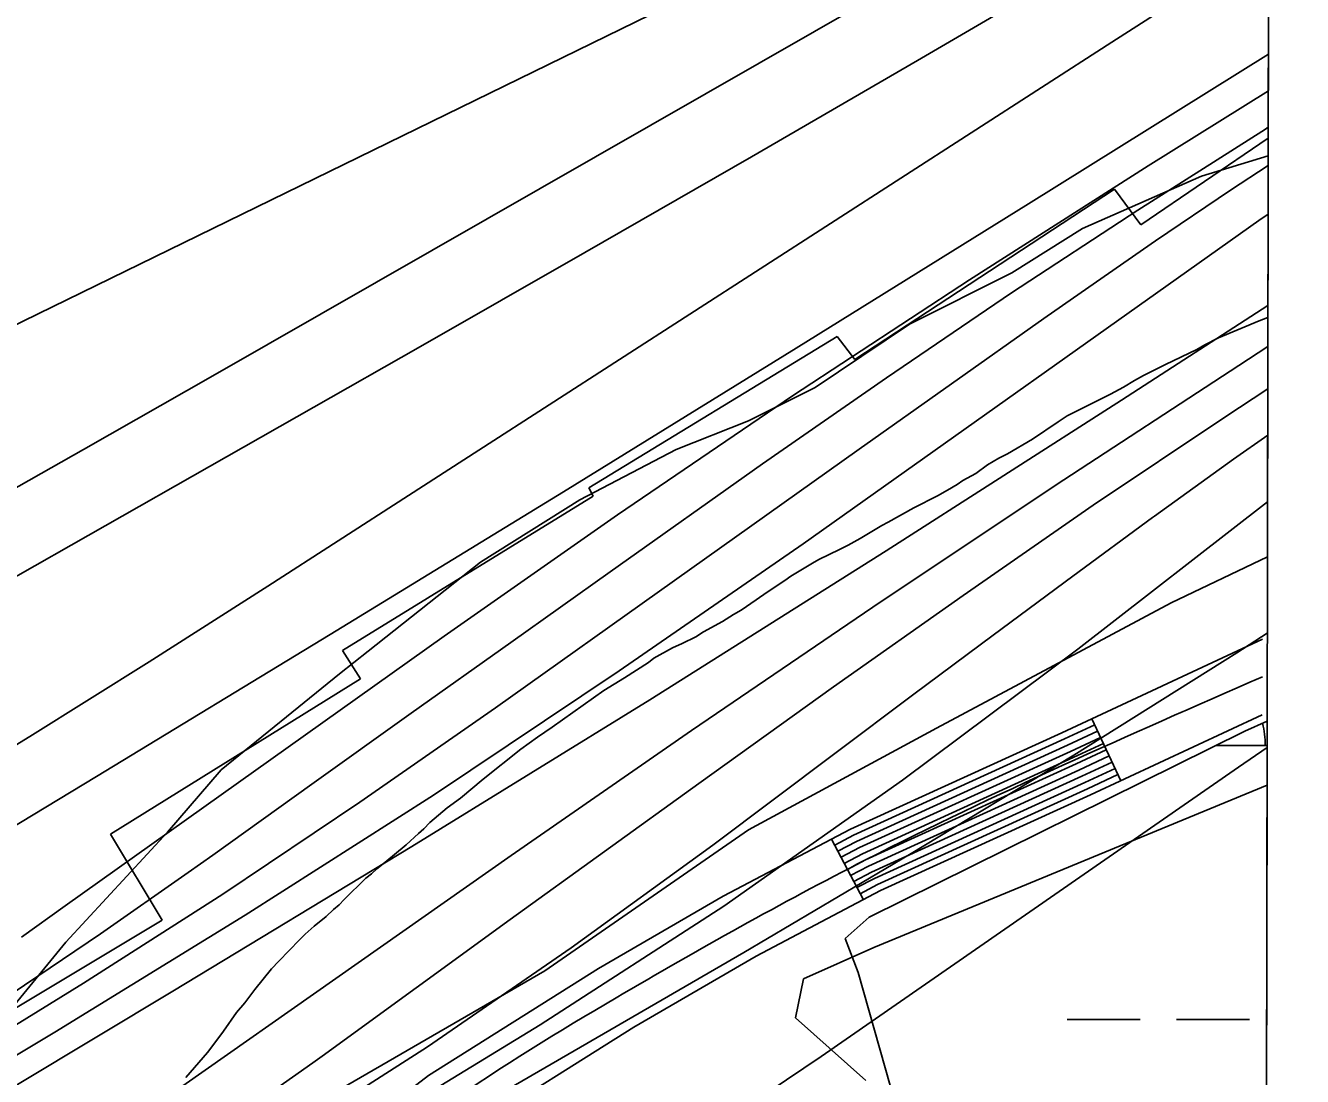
# Model space of a CAD drawing. Extents: x 3177185 to 3215018, y 812988 to 838321.
# Drawn here: x 3212242 to 3212802, y 828174 to 828634 of the extents above; entities that cross this region are included whole.
import ezdxf

# ---------------------------------------------------------------- set-up
doc = ezdxf.new("R2010")
doc.units = 0
for name, color, linetype in [('V-GRID-FRAM', 7, 'Continuous'), ('V-RIVR-EDGE', 7, 'Continuous'), ('V-ROAD-CNTR', 7, 'Continuous'), ('V-RRAP-RVMT', 7, 'Continuous'), ('V-SITE-VEGE', 7, 'Continuous'), ('V-TOPO-DPTH', 7, 'Continuous'), ('V-TOPO-MAJR', 7, 'Continuous'), ('V-TOPO-MINR', 7, 'Continuous'), ('V-TOPO-WATR', 7, 'Continuous'), ('V-WETL-SWMP', 7, 'Continuous')]:
    doc.layers.add(name, color=color, linetype=linetype)

msp = doc.modelspace()

# ---------------------------------------------------------------- linework, layer by layer
at = {"layer": 'V-GRID-FRAM'}
msp.add_lwpolyline([(3181402.42, 836586.07), (3212801.61, 836513), (3212767.22, 818326.14), (3181352.16, 818399.25), (3181402.42, 836586.07)], dxfattribs=at)
at = {"layer": 'V-RIVR-EDGE'}
msp.add_lwpolyline([(3212223.98, 828189.25), (3212259.73, 828232.63), (3212304.18, 828280.77), (3212327.72, 828308.1), (3212379.55, 828350.14), (3212392.18, 828360.1), (3212441.4, 828399.1), (3212484.93, 828426.38), (3212527.15, 828448.44), (3212558.92, 828460.97), (3212588.08, 828475.68), (3212629.44, 828503.39), (3212674.27, 828525.89), (3212705.18, 828545.37), (3212757.4, 828568.28), (3212786.6, 828577.13)], dxfattribs=at)
at = {"layer": 'V-ROAD-CNTR'}
for p, q in [((3212722, 828303.31), (3212709.31, 828330.49)), ((3212609.19, 828251.17), (3212595.23, 828277.72))]:
    msp.add_line(p, q, dxfattribs=at)
for points in [[(3212784.07, 828365.37), (3212696.14, 828324.35), (3212603.54, 828282.09), (3212547.68, 828252.73), (3212493.09, 828221.04), (3212418.6, 828174.08), (3212383.01, 828146.74), (3212350.05, 828115.45), (3212312.82, 828068.01), (3212278.13, 828020.91), (3212240.52, 827976.08)], [(3212784.01, 828332.24), (3212708.71, 828297.11), (3212616.76, 828255.15), (3212562.19, 828226.47), (3212508.63, 828195.37), (3212435.78, 828149.45), (3212402.52, 828123.91), (3212372.3, 828095.2), (3212336.71, 828049.85), (3212301.72, 828002.35), (3212263.18, 827956.42), (3212222.82, 827911.45), (3212197.48, 827887.98), (3212182.94, 827877.35), (3212167.59, 827868.11), (3212118.19, 827844.19), (3212067.49, 827824.9), (3211995.6, 827801.5), (3211924.22, 827778.03), (3211838.31, 827748.76), (3211752.55, 827719.15), (3211712.45, 827704.62)], [(3212710.58, 828327.77), (3212697.4, 828321.62), (3212604.86, 828279.4), (3212596.62, 828275.07)], [(3212711.85, 828325.05), (3212698.65, 828318.9), (3212606.19, 828276.7), (3212598.02, 828272.41)], [(3212713.12, 828322.34), (3212699.91, 828316.17), (3212607.51, 828274.01), (3212599.41, 828269.76)], [(3212714.38, 828319.62), (3212701.17, 828313.45), (3212608.83, 828271.32), (3212600.81, 828267.1)], [(3212715.65, 828316.9), (3212702.42, 828310.73), (3212610.15, 828268.62), (3212602.2, 828264.44)], [(3212716.92, 828314.18), (3212703.68, 828308), (3212611.47, 828265.93), (3212603.6, 828261.79)], [(3212718.19, 828311.46), (3212704.94, 828305.28), (3212612.79, 828263.23), (3212605, 828259.13)], [(3212719.46, 828308.74), (3212706.19, 828302.55), (3212614.12, 828260.54), (3212606.39, 828256.48)], [(3212720.73, 828306.02), (3212707.45, 828299.83), (3212615.44, 828257.84), (3212607.79, 828253.82)]]:
    msp.add_lwpolyline(points, dxfattribs=at)
msp.add_spline([(3212784.04, 828348.86), (3212610.15, 828268.62), (3212500.86, 828208.2), (3212361.17, 828105.33), (3212289.92, 828011.63), (3212212.12, 827921.98), (3212160.44, 827881.32), (3212062.5, 827839.05), (3211919.46, 827792.25), (3211747.55, 827733.29), (3211657.99, 827699.93), (3211560.1, 827656.66), (3211363.42, 827587.05), (3211182.05, 827518.61), (3211077.49, 827480.62), (3210925.45, 827421.96), (3210802.69, 827370.03), (3210708.58, 827361.3), (3210560.17, 827356.57), (3210440.78, 827364.32), (3210309.26, 827359.73), (3210189.72, 827358.08), (3210079.22, 827334.44), (3209938.5, 827302.26)], degree=3, dxfattribs=at)
at = {"layer": 'V-RRAP-RVMT'}
for p, q in [((3212787.45, 829023.46), (3212786.62, 828584.9)), ((3212786.62, 828584.9), (3212730.79, 828546.96)), ((3212719.2, 828562.6), (3212605.51, 828487.96)), ((3212730.79, 828546.96), (3212719.2, 828562.6)), ((3212597.75, 828498.04), (3212488.85, 828431.68)), ((3212605.51, 828487.96), (3212597.75, 828498.04)), ((3212488.85, 828431.68), (3212490.82, 828428.01)), ((3212490.82, 828428.01), (3212380.95, 828360.37)), ((3212380.95, 828360.37), (3212388.88, 828347.91)), ((3212388.88, 828347.91), (3212279.26, 828279.93)), ((3212279.26, 828279.93), (3212301.94, 828242.2)), ((3212301.94, 828242.2), (3212188.19, 828174.23))]:
    msp.add_line(p, q, dxfattribs=at)
at = {"layer": 'V-SITE-VEGE'}
for p, q in [((3212782.57, 828504.87), (3212764.75, 828497.36)), ((3212786.47, 828506.32), (3212782.57, 828504.87)), ((3212786.27, 828401.5), (3212786.47, 828506.32)), ((3212758.77, 828494.34), (3212755.39, 828492.37)), ((3212764.75, 828497.36), (3212758.77, 828494.34)), ((3212755.39, 828492.37), (3212741.6, 828485.79)), ((3212741.6, 828485.79), (3212731.98, 828480.93)), ((3212723.14, 828475.81), (3212717.42, 828472.66)), ((3212727.95, 828478.7), (3212723.14, 828475.81)), ((3212731.98, 828480.93), (3212727.95, 828478.7)), ((3212717.42, 828472.66), (3212698.57, 828463.19)), ((3212694.54, 828460.57), (3212683.36, 828452.96)), ((3212698.57, 828463.19), (3212694.54, 828460.57)), ((3212683.36, 828452.96), (3212672.31, 828446.53)), ((3212668.54, 828444.68), (3212663.6, 828441.8)), ((3212672.31, 828446.53), (3212668.54, 828444.68)), ((3212658.41, 828437.99), (3212652.82, 828434.84)), ((3212663.6, 828441.8), (3212658.41, 828437.99)), ((3212650.22, 828433.14), (3212646.06, 828430.64)), ((3212652.82, 828434.84), (3212650.22, 828433.14)), ((3212641.64, 828428.15), (3212631.24, 828422.89)), ((3212646.06, 828430.64), (3212641.64, 828428.15)), ((3212631.24, 828422.89), (3212620.06, 828416.58)), ((3212617.33, 828415.14), (3212607.84, 828409.49)), ((3212620.06, 828416.58), (3212617.33, 828415.14)), ((3212607.84, 828409.49), (3212602.51, 828406.6)), ((3212598.74, 828404.63), (3212589.63, 828400.29)), ((3212602.51, 828406.6), (3212598.74, 828404.63)), ((3212586.9, 828398.71), (3212580.27, 828394.78)), ((3212589.63, 828400.29), (3212586.9, 828398.71)), ((3212744.12, 828381.33), (3212786.27, 828401.5)), ((3212577.41, 828392.94), (3212574.81, 828391.1)), ((3212580.27, 828394.78), (3212577.41, 828392.94)), ((3212574.81, 828391.1), (3212567.02, 828385.99)), ((3212562.21, 828382.58), (3212555.58, 828378.11)), ((3212567.02, 828385.99), (3212562.21, 828382.58)), ((3212641.2, 828326.41), (3212744.12, 828381.33)), ((3212552.21, 828376.15), (3212547.4, 828373.13)), ((3212555.58, 828378.11), (3212552.21, 828376.15)), ((3212547.4, 828373.13), (3212539.08, 828368.53)), ((3212535.7, 828366.43), (3212529.72, 828363.41)), ((3212539.08, 828368.53), (3212535.7, 828366.43)), ((3212525.55, 828361.56), (3212517.36, 828357.09)), ((3212529.72, 828363.41), (3212525.55, 828361.56)), ((3212515.03, 828355.13), (3212504.5, 828348.44)), ((3212517.36, 828357.09), (3212515.03, 828355.13)), ((3212504.5, 828348.44), (3212495.4, 828342.93)), ((3212495.4, 828342.93), (3212472.79, 828326.8)), ((3212472.79, 828326.8), (3212466.43, 828322.47)), ((3212558.85, 828281.79), (3212641.2, 828326.41)), ((3212466.43, 828322.47), (3212459.02, 828317.09)), ((3212459.02, 828317.09), (3212442.53, 828303.99)), ((3212442.53, 828303.99), (3212432.66, 828295.73)), ((3212786.08, 828301.43), (3212613.75, 828230.31)), ((3212779.59, 824867.35), (3212786.08, 828301.43)), ((3212426.82, 828291.41), (3212419.16, 828284.99)), ((3212432.66, 828295.73), (3212426.82, 828291.41)), ((3212414.22, 828280.27), (3212408.9, 828275.3)), ((3212416.56, 828282.24), (3212414.22, 828280.27)), ((3212419.16, 828284.99), (3212416.56, 828282.24)), ((3212469.65, 828220), (3212558.85, 828281.79)), ((3212408.9, 828275.3), (3212399.42, 828267.44)), ((3212395.92, 828264.69), (3212393.58, 828262.59)), ((3212399.42, 828267.44), (3212395.92, 828264.69)), ((3212391.11, 828260.63), (3212381.64, 828251.33)), ((3212393.58, 828262.59), (3212391.11, 828260.63)), ((3212376.97, 828246.88), (3212373.72, 828243.87)), ((3212379.44, 828248.98), (3212376.97, 828246.88)), ((3212381.64, 828251.33), (3212379.44, 828248.98)), ((3212373.72, 828243.87), (3212368.53, 828239.55)), ((3212364.64, 828236.14), (3212362.04, 828233.65)), ((3212368.53, 828239.55), (3212364.64, 828236.14)), ((3212362.04, 828233.65), (3212352.96, 828224.23)), ((3212613.75, 828230.31), (3212582.88, 828216.57)), ((3212352.96, 828224.23), (3212349.85, 828220.83)), ((3212349.85, 828220.83), (3212342.46, 828211.8)), ((3212380.45, 828168.52), (3212469.65, 828220)), ((3212582.88, 828216.57), (3212579.44, 828199.41)), ((3212342.46, 828211.8), (3212338.18, 828206.05)), ((3212334.55, 828201.73), (3212328.85, 828193.63)), ((3212338.18, 828206.05), (3212334.55, 828201.73)), ((3212579.44, 828199.41), (3212610.32, 828171.95)), ((3212328.85, 828193.63), (3212324.58, 828187.88)), ((3212324.58, 828187.88), (3212321.73, 828184.21)), ((3212321.73, 828184.21), (3212312.26, 828173.22))]:
    msp.add_line(p, q, dxfattribs=at)
at = {"layer": 'V-TOPO-DPTH'}
for points in [[(3211309.93, 827985), (3211426.4, 828026.28), (3211542.26, 828069.14), (3211657.22, 828114.38), (3211771.57, 828161.21), (3211947.63, 828235.42), (3211973.28, 828246.77), (3211998.63, 828258.72), (3212023.54, 828271.55), (3212048.17, 828284.98), (3212414.14, 828493.05), (3212487.2, 828534.79), (3212560.14, 828576.73), (3212632.9, 828618.97), (3212705.54, 828661.42), (3212786.85, 828709.16), (3212788.16, 829398.75)], [(3212786.78, 828670.84), (3212786.85, 828709.16), (3212705.54, 828661.42), (3212632.9, 828618.97), (3212560.14, 828576.73), (3212487.2, 828534.79), (3212414.14, 828493.05), (3212048.17, 828284.98), (3212023.54, 828271.55), (3211998.63, 828258.72), (3211973.28, 828246.77), (3211947.63, 828235.42), (3211771.57, 828161.21), (3211657.22, 828114.38), (3211542.26, 828069.14), (3211426.4, 828026.28), (3211309.93, 827985)], [(3212786.78, 828670.84), (3212786.69, 828621.67)], [(3211405.56, 827960.81), (3211468.41, 827982.9), (3211531.25, 828004.99), (3211594.1, 828027.07), (3211656.94, 828049.15), (3211713.37, 828068.98), (3211767.14, 828088.41), (3211820.65, 828108.48), (3211873.8, 828129.5), (3211926.71, 828151.16), (3212008.09, 828185.34), (3212020, 828190.63), (3212031.74, 828196.25), (3212043.24, 828202.35), (3212054.58, 828208.78), (3212138.3, 828258.58), (3212191.21, 828290.43), (3212243.87, 828322.66), (3212296.19, 828355.45), (3212348.28, 828388.63), (3212718.13, 828627), (3212738.38, 828640.01)], [(3211405.56, 827960.81), (3211468.41, 827982.9), (3211531.25, 828004.99), (3211594.1, 828027.07), (3211656.94, 828049.15), (3211713.37, 828068.98), (3211767.14, 828088.41), (3211820.65, 828108.48), (3211873.8, 828129.5), (3211926.71, 828151.16), (3212008.09, 828185.34), (3212020, 828190.63), (3212031.74, 828196.25), (3212043.24, 828202.35), (3212054.58, 828208.78), (3212138.3, 828258.58), (3212191.21, 828290.43), (3212243.87, 828322.66), (3212296.19, 828355.45), (3212348.28, 828388.63), (3212718.13, 828627), (3212738.38, 828640.01)], [(3211358.7, 827897.06), (3211474.76, 827938.54), (3211590.28, 827981.46), (3211704.98, 828026.53), (3211819.14, 828073.02), (3211994.06, 828146.18), (3212020.06, 828157.74), (3212045.67, 828170.04), (3212070.71, 828183.47), (3212095.37, 828197.65), (3212273.17, 828305.17), (3212375.58, 828367.39), (3212477.81, 828429.9), (3212579.78, 828492.85), (3212681.58, 828556.07), (3212786.69, 828621.67), (3212786.63, 828589.71)], [(3212786.69, 828621.67), (3212681.58, 828556.07), (3212579.78, 828492.85), (3212477.81, 828429.9), (3212375.58, 828367.39), (3212273.17, 828305.17), (3212095.37, 828197.65), (3212070.71, 828183.47), (3212045.67, 828170.04), (3212020.06, 828157.74), (3211994.06, 828146.18), (3211819.14, 828073.02), (3211704.98, 828026.53), (3211590.28, 827981.46), (3211474.76, 827938.54), (3211358.7, 827897.06)], [(3212786.63, 828589.71), (3212785.37, 828588.92), (3212729.51, 828553.35), (3212674.08, 828517.13), (3212619.29, 828479.95), (3212564.93, 828442.13), (3212498.25, 828394.88), (3212454.65, 828363.93), (3212411.08, 828332.93), (3212367.56, 828301.87), (3212324.07, 828270.76), (3212313.33, 828263.06), (3212274.92, 828236.25), (3212236.1, 828210.07)], [(3212236.1, 828210.07), (3212274.92, 828236.25), (3212313.33, 828263.06), (3212324.07, 828270.76), (3212367.56, 828301.87), (3212411.08, 828332.93), (3212454.65, 828363.93), (3212498.25, 828394.88), (3212564.93, 828442.13), (3212619.29, 828479.95), (3212674.08, 828517.13), (3212729.51, 828553.35), (3212785.37, 828588.92), (3212786.63, 828589.71), (3212786.56, 828551.59)], [(3212786.56, 828551.59), (3212782.55, 828548.76), (3212582.77, 828407.17), (3212502.23, 828351.47), (3212420.87, 828297.01), (3212338.29, 828244.43), (3212254.89, 828193.1), (3212123.59, 828114.35), (3212105.03, 828103.73), (3212086.19, 828093.63), (3212066.96, 828084.32), (3212047.46, 828075.54), (3211905.03, 828014.9), (3211813.76, 827977.1), (3211722.02, 827940.52), (3211629.57, 827905.76), (3211536.65, 827872.22), (3211263.28, 827776.59)], [(3211263.28, 827776.59), (3211536.65, 827872.22), (3211629.57, 827905.76), (3211722.02, 827940.52), (3211813.76, 827977.1), (3211905.03, 828014.9), (3212047.46, 828075.54), (3212066.96, 828084.32), (3212086.19, 828093.63), (3212105.03, 828103.73), (3212123.59, 828114.35), (3212254.89, 828193.1), (3212338.29, 828244.43), (3212420.87, 828297.01), (3212502.23, 828351.47), (3212582.77, 828407.17), (3212782.55, 828548.76), (3212786.56, 828551.59)], [(3212786.56, 828551.59), (3212786.45, 828493.57), (3212773.67, 828485.31), (3212693.27, 828432.67), (3212613.27, 828379.43), (3212533.89, 828325.29), (3212454.91, 828270.54), (3212234.18, 828115.68)]]:
    msp.add_lwpolyline(points, dxfattribs=at)
at = {"layer": 'V-TOPO-MAJR'}
for points in [[(3211405.88, 828077.14), (3211522.79, 828118.52), (3211572.87, 828136.16), (3211622.99, 828153.7), (3211673.15, 828171.09), (3211723.36, 828188.38), (3211742.52, 828194.95), (3211783, 828209.3), (3211823.28, 828224.21), (3211863.23, 828239.95), (3211902.98, 828256.25), (3211964.27, 828282.14), (3211973.14, 828286.05), (3211981.92, 828290.14), (3211990.57, 828294.51), (3211999.13, 828299.06), (3212096.49, 828352.78), (3212153.59, 828384.47), (3212210.58, 828416.33), (3212267.43, 828448.47), (3212324.17, 828480.78), (3212779.67, 828741.62), (3212786.92, 828745.76)], [(3211398.27, 827724.98), (3211421.7, 827731.58), (3211534.57, 827762.85), (3211613.87, 827786.66), (3211692.38, 827812.69), (3211769.71, 827842.04), (3211846.24, 827873.62), (3212092.65, 827981.5), (3212113.98, 827991.28), (3212135.05, 828001.54), (3212155.76, 828012.53), (3212176.22, 828024.01), (3212385.79, 828146.37), (3212467.62, 828196.34), (3212548.02, 828248.41), (3212626.31, 828303.61), (3212703.18, 828360.91), (3212786.32, 828425.48)]]:
    msp.add_lwpolyline(points, dxfattribs=at)
at = {"layer": 'V-TOPO-MINR'}
for points in [[(3211054.6, 827996.22), (3211471.39, 828164.14), (3211550.28, 828196.12), (3211629.09, 828228.31), (3211707.75, 828260.84), (3211786.33, 828293.58), (3211906.8, 828344.07), (3211925, 828351.89), (3211943.12, 828359.92), (3211961.09, 828368.25), (3211978.97, 828376.8), (3212566.85, 828664.07), (3212609.98, 828685.56), (3212652.86, 828707.5), (3212695.4, 828730.1), (3212737.71, 828753.15), (3212786.99, 828780.5)], [(3211309.93, 827985), (3211426.4, 828026.28), (3211542.26, 828069.14), (3211657.22, 828114.38), (3211771.57, 828161.21), (3211947.63, 828235.42), (3211973.28, 828246.77), (3211998.63, 828258.72), (3212023.54, 828271.55), (3212048.17, 828284.98), (3212414.14, 828493.05), (3212487.2, 828534.79), (3212560.14, 828576.73), (3212632.9, 828618.97), (3212705.54, 828661.42), (3212786.85, 828709.16)], [(3211405.56, 827960.81), (3211468.41, 827982.9), (3211531.25, 828004.99), (3211594.1, 828027.07), (3211656.94, 828049.15), (3211713.37, 828068.98), (3211767.14, 828088.41), (3211820.65, 828108.48), (3211873.8, 828129.5), (3211926.71, 828151.16), (3212008.09, 828185.34), (3212020, 828190.63), (3212031.74, 828196.25), (3212043.24, 828202.35), (3212054.58, 828208.78), (3212138.3, 828258.58), (3212191.21, 828290.43), (3212243.87, 828322.66), (3212296.19, 828355.45), (3212348.28, 828388.63), (3212718.13, 828627), (3212738.38, 828640.01)], [(3211358.7, 827897.06), (3211474.76, 827938.54), (3211590.28, 827981.46), (3211704.98, 828026.53), (3211819.14, 828073.02), (3211994.06, 828146.18), (3212020.06, 828157.74), (3212045.67, 828170.04), (3212070.71, 828183.47), (3212095.37, 828197.65), (3212273.17, 828305.17), (3212375.58, 828367.39), (3212477.81, 828429.9), (3212579.78, 828492.85), (3212681.58, 828556.07), (3212786.69, 828621.67)], [(3212240.21, 828234.72), (3212259.44, 828248.45), (3212425.46, 828366.73), (3212501.49, 828419.86), (3212578.15, 828472.06), (3212655.74, 828522.85), (3212733.95, 828572.72), (3212786.66, 828605.65)], [(3212236.1, 828210.07), (3212274.92, 828236.25), (3212313.33, 828263.06), (3212324.07, 828270.76), (3212367.56, 828301.87), (3212411.08, 828332.93), (3212454.65, 828363.93), (3212498.25, 828394.88), (3212564.93, 828442.13), (3212619.29, 828479.95), (3212674.08, 828517.13), (3212729.51, 828553.35), (3212785.37, 828588.92), (3212786.63, 828589.71)], [(3212205.83, 828176.68), (3212267.45, 828214.64), (3212328.46, 828253.56), (3212388.53, 828293.92), (3212447.97, 828335.22), (3212526.39, 828391.11), (3212566.82, 828419.88), (3212607.29, 828448.6), (3212647.8, 828477.26), (3212688.34, 828505.88), (3212704.56, 828517.32), (3212737.19, 828539.91), (3212770.07, 828562.14), (3212786.6, 828572.92)], [(3211398.94, 827805.63), (3211516.03, 827847.73), (3211632.51, 827891.39), (3211748.09, 827937.39), (3211863.06, 827984.96), (3212042.41, 828061.3), (3212067, 828072.37), (3212091.25, 828084.11), (3212115, 828096.83), (3212138.41, 828110.22), (3212306.61, 828211.05), (3212411.3, 828274.55), (3212515.54, 828338.76), (3212619.12, 828404.05), (3212722.26, 828470.04), (3212786.48, 828511.6)], [(3212234.18, 828115.68), (3212454.91, 828270.54), (3212533.89, 828325.29), (3212613.27, 828379.43), (3212693.27, 828432.67), (3212773.67, 828485.31), (3212786.45, 828493.57)], [(3212206.08, 828073.94), (3212247.47, 828098.95), (3212288.33, 828124.78), (3212328.39, 828151.83), (3212367.91, 828179.7), (3212372.02, 828182.69), (3212413.23, 828212.62), (3212454.47, 828242.5), (3212495.78, 828272.3), (3212537.13, 828302.04), (3212596.14, 828344.4), (3212652.85, 828384.49), (3212709.94, 828424.02), (3212767.6, 828462.71), (3212786.41, 828475.06)], [(3212157.51, 828029.33), (3212288.11, 828105.58), (3212353.63, 828145.38), (3212418.16, 828186.66), (3212481.21, 828230.16), (3212543.28, 828275.15), (3212596.65, 828315.26), (3212631.34, 828341.24), (3212666.09, 828367.14), (3212700.93, 828392.92), (3212735.84, 828418.61), (3212736.7, 828419.25), (3212771.43, 828444.26), (3212786.37, 828454.75)], [(3211385.7, 827690.07), (3211476.59, 827715.69), (3211566.47, 827744.2), (3211654.86, 827777.06), (3211742.26, 827812.81), (3212086.37, 827963.46), (3212114.08, 827976.15), (3212141.48, 827989.45), (3212168.41, 828003.68), (3212195.04, 828018.51), (3212556.79, 828228.11), (3212629.37, 828270.96), (3212701.46, 828314.59), (3212772.83, 828359.39), (3212786.21, 828367.99)], [(3211410.31, 827632.21), (3211446.33, 827644.37), (3211482.37, 827656.49), (3211518.43, 827668.53), (3211554.5, 827680.53), (3211671, 827719.16), (3211756.69, 827749.22), (3211841.62, 827781.21), (3211925.4, 827816.09), (3212008.41, 827852.91), (3212148.6, 827917.99), (3212160.87, 827923.86), (3212173.03, 827929.93), (3212185.05, 827936.28), (3212196.97, 827942.83), (3212315.08, 828009.6), (3212385.39, 828050.62), (3212454.9, 828092.91), (3212523.23, 828137.09), (3212590.76, 828182.53), (3212773.65, 828309.27), (3212786.11, 828317.87)]]:
    msp.add_lwpolyline(points, dxfattribs=at)
at = {"layer": 'V-TOPO-WATR'}
msp.add_lwpolyline([(3211263.28, 827776.59), (3211536.65, 827872.22), (3211629.57, 827905.76), (3211722.02, 827940.52), (3211813.76, 827977.1), (3211905.03, 828014.9), (3212047.46, 828075.54), (3212066.96, 828084.32), (3212086.19, 828093.63), (3212105.03, 828103.73), (3212123.59, 828114.35), (3212254.89, 828193.1), (3212338.29, 828244.43), (3212420.87, 828297.01), (3212502.23, 828351.47), (3212582.77, 828407.17), (3212782.55, 828548.76), (3212786.56, 828551.59)], dxfattribs=at)
at = {"layer": 'V-WETL-SWMP'}
for p, q in [((3212776.3, 828324.98), (3212611.78, 828243.48)), ((3212786.14, 828329.44), (3212776.3, 828324.98)), ((3212776.78, 823382.41), (3212786.14, 828329.44)), ((3212763.83, 828318.8), (3212786.12, 828318.8)), ((3212611.78, 828243.48), (3212601.23, 828234.22)), ((3212601.23, 828234.22), (3212606.98, 828219.35)), ((3212606.98, 828219.35), (3212628.69, 828142.59)), ((3212698.44, 828198.73), (3212730.44, 828198.73)), ((3212746.44, 828198.73), (3212778.44, 828198.73))]:
    msp.add_line(p, q, dxfattribs=at)
msp.add_arc((3212750.04, 828319.27), 35.25, 359.2282, 15.1642, dxfattribs=at)

doc.saveas('drawing.dxf')
